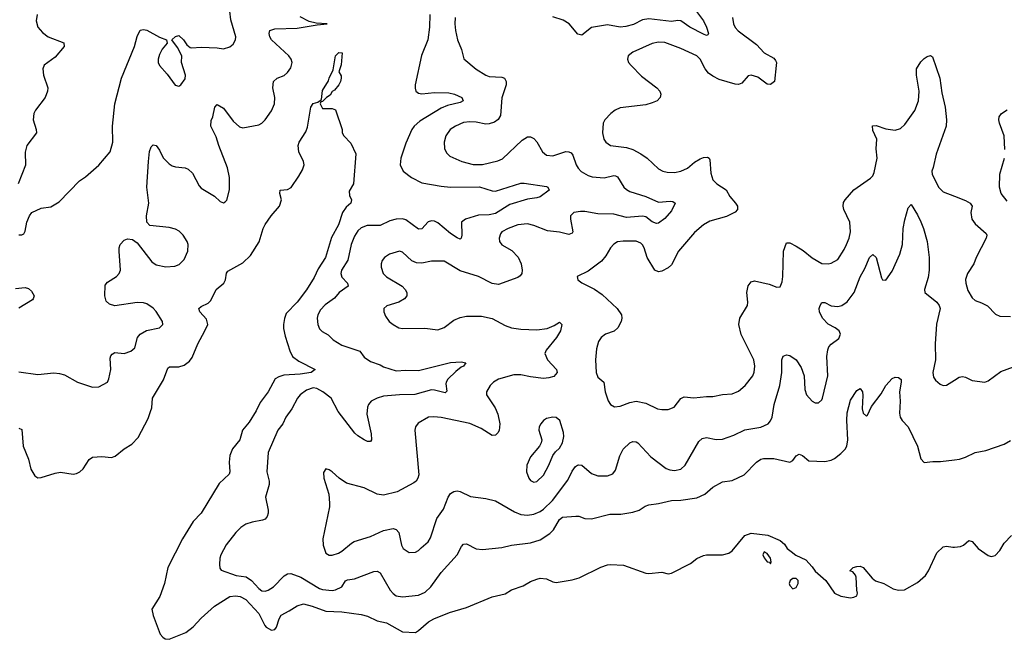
# Model space of a CAD drawing. Header units: inches. Extents: x 1834610 to 2027685, y 642842 to 774116.
# Tile 591 of 632: x 2004156 to 2010312, y 713862 to 717737. Entities that reach past the tile are written whole.
import ezdxf

# ---------------------------------------------------------------- set-up
doc = ezdxf.new("R2010")
doc.units = ezdxf.units.IN
doc.header["$MEASUREMENT"] = 0
doc.layers.add('C0701', color=7, linetype='Continuous')
doc.layers.add('C0711', color=7, linetype='Continuous')

msp = doc.modelspace()

# ---------------------------------------------------------------- linework, layer by layer
at = {"layer": 'C0701', "color": 5}
for points, elevation in [([(2004150, 716391.3), (2004170, 716391.3), (2004182, 716398), (2004190, 716414), (2004201.2, 716470), (2004218, 716510), (2004232.7, 716530), (2004290, 716557.6), (2004350, 716566.4), (2004402.5, 716597.5), (2004530, 716728), (2004566.3, 716753.7), (2004650, 716826.8), (2004720.9, 716910), (2004738, 716970), (2004736.3, 717070), (2004751.3, 717210), (2004793, 717370), (2004873.3, 717570), (2004890, 717631.3), (2004910, 717670.8), (2004930, 717676.3), (2004950, 717670.5), (2005030, 717627.7), (2005074, 717610), (2005078, 717590), (2005047.5, 717552.5), (2005030, 717519.3), (2005021.7, 717490), (2005021.7, 717470), (2005030.4, 717450), (2005076.9, 717396.9), (2005127.2, 717327.2), (2005150, 717322), (2005164, 717330), (2005190, 717366), (2005192.8, 717390), (2005167.6, 717470), (2005169, 717510), (2005142, 717562), (2005106, 717610), (2005130, 717632), (2005150, 717638), (2005181, 717610), (2005199.8, 717579.8), (2005222.4, 717562.4), (2005230, 717561.6), (2005290, 717564.2), (2005390, 717560.9), (2005430, 717555.3), (2005470, 717567), (2005490, 717584.4), (2005505.1, 717610), (2005507.1, 717630), (2005475.9, 717735.9), (2005468.8, 717790)], 260), ([(2008387.1, 717787.1), (2008430, 717728.7), (2008450, 717690.3), (2008463.1, 717650), (2008459, 717641), (2008450, 717636.9), (2008430, 717645.8), (2008345.6, 717690), (2008290, 717729.9), (2008270, 717732), (2008230, 717726.4), (2008090, 717742.2), (2008050, 717735), (2007992.9, 717707.1), (2007946.3, 717693.7), (2007910, 717690.5), (2007830, 717704.2), (2007730, 717688.7), (2007670, 717640.4), (2007661, 717641), (2007645.9, 717645.9), (2007591.3, 717710), (2007554.3, 717734.3), (2007490, 717754.4)], 260), ([(2004264.2, 717770), (2004259.5, 717730), (2004270.3, 717690.3), (2004297.4, 717657.4), (2004333.4, 717630), (2004432.2, 717592.2), (2004433.7, 717570), (2004378.6, 717501.4), (2004308.1, 717451.8), (2004299.5, 717430), (2004304.2, 717390), (2004331.1, 717311.1), (2004330.2, 717289.8), (2004315.6, 717250), (2004254.4, 717170), (2004243.8, 717150), (2004240.4, 717110), (2004259.5, 717050), (2004260.4, 717030), (2004199.6, 716950), (2004189.1, 716909.1), (2004192.6, 716827.4), (2004147, 716710)], 260), ([(2004150, 715534.4), (2004270, 715517.3), (2004368.8, 715528.8), (2004404.9, 715524.9), (2004435.8, 715515.8), (2004518, 715470), (2004610, 715438), (2004650, 715440.5), (2004705.2, 715470), (2004714, 715490), (2004725.6, 715550), (2004720.7, 715619.3), (2004725.1, 715634.9), (2004734.2, 715645.8), (2004750, 715654.8), (2004810, 715648.5), (2004850, 715663), (2004874.7, 715685.3), (2004891.7, 715748.3), (2004909, 715770), (2004947.8, 715792.2), (2005030, 715810.6), (2005051.6, 715830), (2005049.6, 715850), (2005010, 715911.2), (2004990, 715932.6), (2004950, 715959.2), (2004930, 715966.2), (2004890, 715968.5), (2004750, 715947.8), (2004716.9, 715956.9), (2004695.6, 715975.6), (2004688, 716010), (2004690, 716076), (2004705.1, 716094.9), (2004762, 716130), (2004778.7, 716150), (2004786.6, 716170), (2004777.4, 716290), (2004777.4, 716310), (2004784.2, 716330), (2004810, 716357.6), (2004830, 716366.4), (2004861.3, 716361.3), (2004890, 716340.7), (2004982, 716222), (2005010, 716203.6), (2005070, 716191.3), (2005125.1, 716194.9), (2005153.7, 716206.3), (2005183.9, 716236.1), (2005207.7, 716290), (2005208.8, 716330), (2005202, 716350), (2005178.5, 716390), (2005153.5, 716413.5), (2005130, 716425.7), (2005090, 716437.4), (2004970, 716449.6), (2004949.7, 716469.7), (2004949.6, 716509.6), (2004962.4, 716590), (2004950.8, 716690), (2004960.4, 716850), (2004967.9, 716912.1), (2004978.3, 716941.7), (2004990, 716954.4), (2005010, 716950.4), (2005030, 716921.6), (2005053.5, 716873.5), (2005090, 716835.2), (2005110, 716822.3), (2005130, 716816), (2005190, 716810.3), (2005210, 716801.6), (2005236.3, 716776.3), (2005277.2, 716697.2), (2005290, 716683), (2005372.8, 716632.7), (2005410, 716599.1), (2005430, 716590.8), (2005441.5, 716598.5), (2005451.1, 716608.9), (2005467.2, 716672.7), (2005467, 716750), (2005454.6, 716810), (2005400.7, 716950), (2005384.7, 717004.7), (2005351.3, 717070), (2005352.7, 717107.3), (2005362.4, 717130), (2005376, 717190), (2005390, 717206.8), (2005430, 717183.8), (2005490, 717103.1), (2005530, 717066), (2005550, 717060.5), (2005650, 717079.5), (2005670, 717090.4), (2005690, 717110.4), (2005730, 717167), (2005748.7, 717210), (2005750.8, 717250), (2005737.7, 717310), (2005742.9, 717350), (2005766, 717370), (2005810, 717388.4), (2005830, 717405.5), (2005850, 717434.8), (2005859.6, 717470), (2005853.6, 717490), (2005838.4, 717510), (2005730.8, 717610.8), (2005720.4, 717630), (2005716.4, 717650), (2005720.5, 717670), (2005750, 717679.8), (2005890, 717683.5), (2006015.2, 717704.8), (2006078, 717710), (2006010, 717715.5), (2005966.3, 717726.3), (2005910, 717755.4)], 240), ([(2006720.6, 717770), (2006717.6, 717690), (2006707.3, 717610), (2006667.4, 717512.6), (2006628.8, 717328.8), (2006627.5, 717307.5), (2006633.4, 717290), (2006650, 717277.1), (2006670, 717273.7), (2006750, 717282.3), (2006838.9, 717278.9), (2006873.4, 717270), (2006920.4, 717250), (2006928.2, 717230), (2006910, 717218.3), (2006830, 717200.2), (2006790, 717184.1), (2006657.4, 717102.6), (2006621.5, 717070), (2006607.8, 717050), (2006570, 716963.7), (2006538.8, 716870), (2006535.3, 716830), (2006552.7, 716790), (2006605.5, 716750), (2006670, 716716.2), (2006790, 716694.8), (2006850, 716690.1), (2007030, 716691), (2007110, 716665.6), (2007130, 716664.3), (2007290, 716714.2), (2007310, 716714.4), (2007450, 716693.4), (2007458.8, 716690), (2007466, 716670), (2007410, 716629.8), (2007390, 716622.7), (2007330, 716614), (2007219.2, 716580.8), (2007130, 716525.4), (2007090, 716517), (2007025.2, 716514.8), (2006942.4, 716490), (2006919, 716470), (2006919.5, 716390), (2006915.5, 716370), (2006910, 716363.7), (2006890, 716371.5), (2006850, 716400.3), (2006770, 716465.7), (2006750, 716476.2), (2006730, 716478.9), (2006710, 716472.9), (2006670, 716429.8), (2006650, 716427), (2006570, 716485.2), (2006550, 716490.5), (2006510, 716489.9), (2006470, 716478), (2006410, 716450.6), (2006328, 716450), (2006290, 716434.6), (2006270, 716415.6), (2006250, 716383), (2006228, 716330), (2006207.3, 716232.7), (2006168.4, 716170), (2006163.5, 716150), (2006170, 716126.5), (2006206.3, 716090), (2006208.8, 716070), (2006152.6, 716030), (2006124, 715996), (2006065.9, 715954.1), (2006037.2, 715922.8), (2006020.3, 715890), (2006015.3, 715870), (2006019, 715830), (2006030, 715804.4), (2006047.7, 715787.7), (2006085.3, 715765.3), (2006115.6, 715735.6), (2006170, 715700.9), (2006283, 715663), (2006310, 715625.7), (2006350, 715599), (2006410, 715578.8), (2006430, 715566.4), (2006510, 715541.2), (2006570, 715545), (2006650, 715541.8), (2006850, 715593.1), (2006916.4, 715596.4), (2006944.7, 715590), (2006930.7, 715570), (2006915.9, 715564.1), (2006882.6, 715537.4), (2006832.3, 715487.7), (2006822, 715470), (2006821, 715459), (2006825.8, 715414.2), (2006816.3, 715403.7), (2006750, 715420.6), (2006730, 715421.2), (2006627.3, 715392.7), (2006530.4, 715390.4), (2006430, 715381.7), (2006390.8, 715369.2), (2006354, 715350), (2006337.4, 715330), (2006330, 715312.7), (2006325.4, 715270), (2006353.8, 715146.2), (2006354.9, 715110), (2006350, 715099), (2006330, 715099.5), (2006310, 715109.7), (2006270, 715134.6), (2006251.5, 715151.5), (2006146, 715286), (2006102.2, 715370), (2006050.9, 715410), (2006014.3, 715430), (2005990, 715433.5), (2005950, 715419.6), (2005909.6, 715390.4), (2005892.1, 715370), (2005857.7, 715302.3), (2005820.8, 715250), (2005800.3, 715210), (2005770.1, 715169.9), (2005710.2, 715030), (2005701.1, 714910), (2005715.3, 714850), (2005715.3, 714830), (2005691.9, 714750), (2005709.1, 714670), (2005708.9, 714650), (2005702.6, 714630), (2005690, 714613.6), (2005674.1, 714605.9), (2005610, 714594.8), (2005570, 714581.1), (2005539.1, 714560.9), (2005507, 714530), (2005447.5, 714452.5), (2005414, 714390), (2005407.2, 714370), (2005404.4, 714330), (2005406.9, 714306.9), (2005414.9, 714294.9), (2005510, 714261.4), (2005572.4, 714252.4), (2005605.4, 714230), (2005650, 714179.3), (2005670, 714165.5), (2005690, 714162.7), (2005710, 714169.4), (2005742, 714190), (2005810, 714257.8), (2005830, 714271.3), (2005850, 714274), (2005913.4, 714250), (2006030, 714179.8), (2006050, 714173.4), (2006110, 714167.9), (2006130, 714170.2), (2006169.7, 714190), (2006192.2, 714227.7), (2006205.3, 714234.7), (2006250, 714239.7), (2006370, 714286.2), (2006390, 714287.9), (2006410, 714277.4), (2006472.3, 714170), (2006490, 714147.7), (2006510, 714133.8), (2006550, 714128.3), (2006650, 714137.1), (2006690, 714156.9), (2006727.1, 714190), (2006790, 714280.2), (2006890.6, 714389.4), (2006917.7, 714442.3), (2006930, 714456.3), (2006950, 714458.4), (2007010, 714428.5), (2007050, 714423.1), (2007170, 714434.9), (2007230, 714451.3), (2007350, 714464.7), (2007410, 714483.2), (2007470, 714522.8), (2007492.7, 714547.3), (2007530, 714610.2), (2007550, 714624.9), (2007632.8, 714632.8), (2007651.4, 714631.4), (2007690, 714618), (2007730, 714616.1), (2007844.4, 714644.4), (2007914.7, 714645.2), (2007990, 714657), (2008029.2, 714670), (2008065.3, 714694.7), (2008090, 714703.1), (2008150.4, 714710.3), (2008230, 714729.1), (2008290, 714731.1), (2008390, 714745.8), (2008438.4, 714770), (2008490, 714813.7), (2008550, 714846.7), (2008610, 714855.3), (2008684.5, 714890), (2008761.6, 714970), (2008790, 714988.8), (2008806.9, 714993.1), (2008870, 714991.6), (2008970, 714970.4), (2008990, 714979.1), (2009010, 715008.4), (2009030, 715019.5), (2009051, 715011), (2009090, 714977.1), (2009190, 714973.4), (2009230, 714982.3), (2009250, 714991.5), (2009290, 715023.5), (2009315.7, 715050), (2009326.6, 715070), (2009332.7, 715110), (2009326.6, 715230), (2009330, 715278.8), (2009350, 715356.4), (2009390, 715417.1), (2009410, 715430.6), (2009424.4, 715410), (2009427.4, 715387.4), (2009422.7, 715302.7), (2009430, 715276.3), (2009450, 715256.3), (2009457.1, 715262.9), (2009482.4, 715317.6), (2009542.7, 715397.3), (2009570.8, 715450), (2009610, 715492.9), (2009630, 715500.2), (2009650, 715499.5), (2009665.9, 715485.8), (2009667.8, 715470), (2009655.8, 715410), (2009660.9, 715350), (2009656.1, 715276.1), (2009661.6, 715250), (2009673, 715230), (2009710.4, 715190), (2009768.2, 715070), (2009790, 714991.3), (2009810, 714966.8), (2009865.4, 714974.6), (2009912.7, 714972.7), (2010000, 714984.6)], 240), ([(2006878.8, 717750), (2006876.2, 717710), (2006880.2, 717670), (2006894, 717610), (2006917, 717550), (2006932.2, 717492.2), (2007010, 717427.2), (2007070, 717390.3), (2007090, 717382), (2007170, 717377.1), (2007186, 717370), (2007198, 717350), (2007196.4, 717330), (2007170, 717248), (2007162.2, 717137.8), (2007147.8, 717112.2), (2007124.3, 717095.7), (2007090, 717085.1), (2007070, 717083.9), (2007010, 717096.5), (2006970, 717098.9), (2006930, 717093), (2006879.5, 717070), (2006847.4, 717050), (2006820.8, 717010), (2006810.2, 716970), (2006811.4, 716931.4), (2006823.7, 716903.7), (2006844.1, 716884.1), (2006920.5, 716850), (2006990, 716830.2), (2007048.5, 716831.5), (2007145.7, 716854.3), (2007174.4, 716865.6), (2007297.3, 716982.6), (2007330, 717004.4), (2007350, 717004.4), (2007370, 716994), (2007390, 716972.4), (2007423.7, 716910), (2007450.2, 716890.2), (2007490, 716885.5), (2007570, 716913.2), (2007590, 716911.3), (2007603.2, 716903.2), (2007614.4, 716890), (2007634.4, 716830), (2007647.4, 716807.4), (2007666.6, 716786.6), (2007710, 716762.3), (2007734.6, 716754.6), (2007810, 716746.7), (2007870, 716762.8), (2007880, 716760), (2007893.1, 716753.1), (2007933.8, 716690), (2007950, 716673.8), (2007970, 716662.5), (2008070.6, 716630.6), (2008150, 716596.3), (2008222.8, 716602.7), (2008239.9, 716599.9), (2008254.4, 716590), (2008230, 716540.5), (2008190, 716492.6), (2008150, 716465.1), (2008137.1, 716462.9), (2008110, 716472.3), (2008070, 716503.2), (2008050, 716508.4), (2007950, 716499), (2007870, 716520.8), (2007770, 716523.6), (2007690, 716537.2), (2007662.4, 716537.6), (2007620.7, 716530), (2007599.5, 716510), (2007599.2, 716490), (2007614.4, 716410), (2007610, 716400.7), (2007590, 716392.3), (2007530, 716408.2), (2007455.8, 716415.8), (2007370, 716449.7), (2007330, 716459.8), (2007270, 716452.9), (2007210.6, 716430), (2007170.6, 716410), (2007162, 716398), (2007153.4, 716370), (2007156.5, 716350), (2007170, 716328.7), (2007233.4, 716293.4), (2007271.9, 716251.9), (2007290.2, 716210.2), (2007297.6, 716170), (2007294.9, 716150), (2007284.7, 716135.3), (2007270, 716125.3), (2007150, 716081), (2007110, 716086.9), (2007024.5, 716130), (2006910, 716166.8), (2006810, 716226.6), (2006730, 716227.6), (2006670, 716214.4), (2006635.8, 716215.8), (2006607.8, 716227.8), (2006550, 716282.4), (2006530, 716289.7), (2006467.3, 716270), (2006437.1, 716250), (2006422, 716230), (2006414.9, 716210), (2006414.9, 716190), (2006428.8, 716150), (2006450, 716127.7), (2006546.4, 716070), (2006566, 716050), (2006577.1, 716030), (2006576.3, 716010), (2006560.7, 715990), (2006526.8, 715970), (2006451.9, 715948.1), (2006433.4, 715930), (2006432.4, 715910), (2006442.5, 715882.5), (2006466.4, 715850), (2006490, 715830.3), (2006526.8, 715810), (2006550, 715805.3), (2006688.6, 715808.6), (2006770, 715796.5), (2006810, 715811.7), (2006870, 715857.4), (2006910, 715875.2), (2006950, 715882.4), (2007042.9, 715882.9), (2007109, 715869), (2007190, 715823.7), (2007230.2, 715810.2), (2007290, 715802.3), (2007390, 715797.6), (2007454, 715806), (2007496.5, 715823.5), (2007530, 715845.5), (2007545.5, 715830), (2007536.9, 715790), (2007511.3, 715750), (2007447, 715670), (2007439.5, 715650), (2007455.3, 715610), (2007512.4, 715550), (2007515.5, 715530), (2007494.7, 715505.3), (2007463.9, 715496.1), (2007430, 715493.5), (2007350, 715502.5), (2007290, 715514.9), (2007244.9, 715515.1), (2007150, 715488.5), (2007118.4, 715470), (2007097.6, 715450), (2007073.7, 715410), (2007074.9, 715390), (2007129.3, 715310), (2007145.2, 715270), (2007156.9, 715210), (2007152.5, 715167.5), (2007146.1, 715153.9), (2007130, 715138), (2007110, 715137.3), (2007040.6, 715180.6), (2006970, 715211.6), (2006791.4, 715248.5), (2006745.9, 715254.1), (2006711, 715250), (2006647.1, 715212.9), (2006630.6, 715190), (2006626.4, 715170), (2006650.3, 714890), (2006645.3, 714870), (2006634, 714850), (2006620.5, 714839.5), (2006516.3, 714783.7), (2006430, 714762.4), (2006390, 714769.7), (2006310, 714808.4), (2006198.9, 714838.9), (2006152.3, 714870), (2006110, 714909), (2006090, 714922), (2006070, 714928), (2006056, 714904), (2006056.3, 714870), (2006088.4, 714770), (2006093.4, 714713.4), (2006093.1, 714690), (2006051.7, 714490), (2006052.2, 714450), (2006070, 714400.7), (2006090, 714388.4), (2006110, 714388.7), (2006150, 714401.1), (2006170, 714412), (2006230, 714463.7), (2006247.1, 714472.9), (2006350, 714504.2), (2006430, 714542.7), (2006490, 714555.3), (2006508.8, 714548.8), (2006525.5, 714530), (2006542.6, 714450), (2006553.4, 714430), (2006590, 714405.5), (2006630, 714406), (2006650, 714416.4), (2006665.4, 714434.6), (2006710, 714470.4), (2006724.6, 714495.4), (2006763.6, 714616.4), (2006804.6, 714675.4), (2006834.5, 714750), (2006850, 714773.7), (2006870, 714785.7), (2006890, 714790.3), (2006910, 714785.3), (2006973.8, 714753.8), (2007070, 714743.1), (2007130, 714728.4), (2007250, 714658.8), (2007290, 714641.6), (2007330, 714637.5), (2007370, 714643.8), (2007410, 714661.6), (2007430, 714675.7), (2007486.9, 714730), (2007582.1, 714857.9), (2007610, 714913.7), (2007630, 714943.1), (2007642.7, 714950), (2007650, 714953.7), (2007670, 714950.4), (2007730, 714899.6), (2007770, 714884.9), (2007830, 714884.6), (2007863.3, 714896.7), (2007880.3, 714919.7), (2007908.6, 715010), (2007929.7, 715050), (2007969.6, 715090), (2007990, 715098.4), (2008010, 715097.1), (2008020.7, 715090), (2008102.7, 715002.6), (2008198.4, 714930), (2008221.3, 714921.3), (2008250, 714917.5), (2008290, 714926), (2008315.8, 714950), (2008402, 715098), (2008422.4, 715117.6), (2008450, 715122.9), (2008510, 715111.1), (2008550, 715113.4), (2008621.7, 715138.3), (2008690, 715172.7), (2008790, 715189.2), (2008834.5, 715210), (2008850, 715228.9), (2008859.4, 715250), (2008873.6, 715330), (2008908.5, 715450), (2008919.8, 715530), (2008921.7, 715610), (2008930, 715633.1), (2008950, 715640.4), (2008970, 715635.8), (2009010, 715610.4), (2009041.2, 715561.2), (2009060.9, 715510), (2009064.8, 715424.8), (2009074.4, 715390), (2009110, 715350.5), (2009130, 715340.5), (2009150, 715340.7), (2009170, 715358.8), (2009174, 715370), (2009208.1, 715510), (2009202.6, 715630), (2009208.5, 715671.5), (2009215.6, 715690), (2009230, 715708), (2009277.4, 715742.6), (2009288.1, 715770), (2009279.7, 715790), (2009253.3, 715810), (2009210, 715832.9), (2009174.5, 715870), (2009157.2, 715910), (2009154.3, 715930), (2009159.6, 715950), (2009170, 715967.3), (2009190, 715968.2), (2009230, 715946.3), (2009270, 715943.6), (2009296, 715950), (2009330, 715972), (2009373.3, 716030), (2009410, 716128.2), (2009439.3, 716180.7), (2009468.6, 716250), (2009490, 716267.7), (2009510.2, 716250.2), (2009543.2, 716123.2), (2009550, 716110.7), (2009570, 716108), (2009610, 716164.9), (2009659, 716270), (2009674.4, 716330), (2009679.8, 716430), (2009690, 716486), (2009710, 716561), (2009730, 716581), (2009770, 716516.3), (2009790, 716473.4), (2009807.2, 716430), (2009829, 716350), (2009842.3, 716250), (2009842.3, 716170), (2009835.8, 716124.2), (2009812.4, 716050), (2009815.5, 716030), (2009890, 715970.3), (2009904.6, 715950), (2009910.2, 715930.2), (2009887.2, 715832.8), (2009878.4, 715710), (2009882, 715610), (2009865.8, 715530), (2009870, 715501), (2009881.8, 715481.8), (2009910, 715457.1), (2009930, 715448.2), (2009950, 715450.5), (2010000, 715481.9)], 260), ([(2008612.8, 717750), (2008619.1, 717710), (2008628.8, 717688.8), (2008647.2, 717667.2), (2008761.9, 717581.9), (2008810, 717530.2), (2008870, 717496), (2008881.4, 717481.4), (2008886.5, 717470), (2008886, 717450), (2008875.5, 717350), (2008850, 717331), (2008830, 717333.5), (2008770, 717377.1), (2008730, 717390.8), (2008710, 717386.3), (2008670, 717339.7), (2008650, 717332.3), (2008630, 717334), (2008530, 717362.5), (2008490, 717382.8), (2008463.2, 717403.2), (2008441.6, 717430), (2008410, 717489.7), (2008389.7, 717510), (2008290, 717556.8), (2008190, 717593.2), (2008150, 717596.5), (2008110, 717588.2), (2007990, 717534.2), (2007960.4, 717510), (2007955.8, 717490), (2007963.1, 717470), (2007979.5, 717450), (2008043.7, 717383.7), (2008139.1, 717310), (2008157.3, 717290), (2008164.9, 717270), (2008159.1, 717250), (2008140.7, 717230), (2008110, 717215.8), (2008070, 717204.8), (2007910, 717185.1), (2007879.1, 717170), (2007852.7, 717150), (2007814.4, 717110), (2007803.7, 717090), (2007800.3, 717030), (2007808.6, 716990), (2007820.5, 716970), (2007850.4, 716950.4), (2007950, 716936.5), (2007990, 716924.7), (2008038.6, 716898.6), (2008079.5, 716870), (2008150, 716804.2), (2008177.3, 716790), (2008203, 716783), (2008250, 716780.8), (2008290, 716790.2), (2008330, 716808.1), (2008374.8, 716845.2), (2008410, 716866.8), (2008430, 716875.2), (2008456.3, 716876.3), (2008466.4, 716870), (2008470, 716861), (2008477, 716777), (2008490, 716735.5), (2008514.9, 716710), (2008573.5, 716673.5), (2008596.1, 716630), (2008631.4, 716590), (2008642.8, 716570), (2008644.6, 716550), (2008630, 716533), (2008574.6, 716505.4), (2008470, 716477.4), (2008430, 716453.6), (2008374.5, 716405.5), (2008273.7, 716290), (2008230, 716204), (2008210, 716185.1), (2008170, 716163.5), (2008150, 716159.1), (2008127.4, 716170), (2008079, 716250), (2008060.8, 716310), (2008050, 716329.6), (2008039.1, 716339.1), (2008010, 716350.8), (2007927.8, 716352.2), (2007893.5, 716346.5), (2007870, 716332), (2007850.2, 716309.8), (2007820.8, 716259.2), (2007794, 716226), (2007710, 716163.6), (2007642, 716130), (2007644.7, 716110), (2007670.5, 716090.5), (2007750, 716052.4), (2007797.9, 716017.8), (2007890.3, 715930), (2007917.8, 715890), (2007920.8, 715870), (2007917.3, 715850), (2007896, 715810), (2007871.8, 715788.2), (2007819.1, 715770), (2007790.4, 715750), (2007774.9, 715725.1), (2007761.6, 715678.4), (2007756.5, 715610), (2007759.5, 715530), (2007770, 715500.7), (2007807.3, 715470), (2007817, 715410), (2007834, 715354), (2007850.4, 715330.4), (2007875.2, 715315.2), (2007910, 715318.9), (2007970, 715342), (2008010, 715350.3), (2008070, 715339.1), (2008144, 715304), (2008170, 715298.8), (2008210, 715299.1), (2008246.6, 715313.4), (2008290, 715367), (2008310, 715377.3), (2008370, 715371.9), (2008450, 715380.8), (2008490, 715379.5), (2008550, 715393.7), (2008610, 715397.7), (2008650, 715412.9), (2008691.5, 715448.5), (2008739.8, 715510), (2008748.2, 715531.8), (2008751.6, 715570), (2008745.7, 715610), (2008667.2, 715767.2), (2008652.6, 715830), (2008658, 715870), (2008705.2, 715950), (2008707.7, 715970), (2008702.7, 716030), (2008710, 716072.2), (2008730, 716096.9), (2008750, 716103.1), (2008841.8, 716081.8), (2008890, 716063), (2008910, 716066.8), (2008922, 716098), (2008927.1, 716130), (2008930.7, 716289.3), (2008950, 716340.5), (2008970, 716340.4), (2009010, 716321.1), (2009053.8, 716293.8), (2009110, 716247), (2009170, 716212.2), (2009210, 716208.9), (2009230, 716213.1), (2009270, 716237), (2009310, 716298.7), (2009325, 716330), (2009341.8, 716370), (2009350.8, 716410), (2009345.1, 716470), (2009308.6, 716550), (2009304.7, 716570), (2009307.1, 716592.8), (2009316.3, 716610), (2009370, 716672.4), (2009474.7, 716745.2), (2009490, 716760.5), (2009498.8, 716781.2), (2009517.2, 716870), (2009509.8, 716929.8), (2009514.7, 716990), (2009490, 717042.7), (2009487.5, 717072.5), (2009510, 717075.6), (2009570, 717053.2), (2009630, 717046), (2009663.5, 717056.5), (2009690, 717081.6), (2009751.7, 717168.3), (2009775.4, 717230), (2009779.2, 717290), (2009762.6, 717390), (2009763.5, 717430), (2009790, 717473.7), (2009810, 717494.6), (2009830, 717507), (2009850, 717512.4), (2009863.4, 717503.4), (2009908.8, 717370), (2009920.2, 717280.2), (2009942.3, 717190), (2009950.2, 717110.2), (2009949.2, 717070), (2009884.8, 716895.2), (2009867.7, 716812.3), (2009858, 716790), (2009860.5, 716770), (2009901.1, 716690), (2009930, 716661.1), (2010000, 716633.9)], 280), ([(2004150, 715183.1), (2004170, 715173.4), (2004178.5, 715070), (2004210, 714987.3), (2004226.4, 714926.4), (2004250, 714883.8), (2004270, 714872.2), (2004290, 714873.4), (2004378.5, 714901.5), (2004410, 714906.7), (2004490, 714894.7), (2004510, 714897.8), (2004531.5, 714908.5), (2004552.9, 714927.1), (2004590, 714986), (2004610, 715000.3), (2004670, 715005.7), (2004730, 714997.7), (2004753.5, 715006.5), (2004810, 715053.4), (2004857.5, 715082.5), (2004896.5, 715123.5), (2004958.3, 715241.7), (2004974.6, 715285.4), (2004981, 715310), (2004985.4, 715370), (2005055.8, 715484.2), (2005082.6, 715557.4), (2005093.3, 715566.7), (2005150, 715565.7), (2005183.2, 715576.8), (2005217.8, 715602.2), (2005234.9, 715625.1), (2005268.7, 715710), (2005314.3, 715790), (2005331.3, 715830), (2005323.5, 715863.5), (2005282, 715910), (2005276, 715930), (2005290, 715944), (2005335.2, 715964.8), (2005350, 715980.7), (2005383.6, 716050), (2005432.3, 716090), (2005442, 716110), (2005449, 716151), (2005456.4, 716163.6), (2005550, 716216.4), (2005598.3, 716261.7), (2005653.5, 716346.5), (2005677.7, 716430), (2005690, 716454.9), (2005727.1, 716510), (2005779.8, 716570), (2005792.6, 716610), (2005781.6, 716650), (2005784, 716670), (2005830, 716675.8), (2005853.6, 716686.4), (2005902, 716758), (2005923.1, 716796.9), (2005933.6, 716830), (2005929.7, 716850), (2005900.9, 716910), (2005896.3, 716950), (2005903.6, 716970), (2005944.9, 717035.1), (2005954.5, 717065.5), (2005976, 717190), (2005990, 717212.7), (2006019, 717221), (2006042, 717238), (2006050, 717294), (2006086, 717354), (2006090, 717371.3), (2006116.6, 717423.4), (2006130, 717511.3), (2006151.2, 717531.1), (2006172, 717530), (2006165.4, 717454.6), (2006152, 717410), (2006164.7, 717384.7), (2006166, 717370), (2006160.7, 717350), (2006150.4, 717329.6), (2006123.6, 717296.4), (2006110, 717288), (2006096, 717264), (2006074, 717250), (2006050, 717226), (2006038, 717222), (2006034, 717210), (2006050, 717182), (2006110, 717182), (2006130, 717174), (2006171.3, 717050), (2006172, 717030), (2006182, 717010), (2006225.4, 716965.4), (2006256.9, 716896.9), (2006242.8, 716710), (2006215.3, 716664.7), (2006218, 716638), (2006231, 716610), (2006226, 716590), (2006196.4, 716563.6), (2006174.4, 716530), (2006150, 716454), (2006105.7, 716374.3), (2006068.7, 716250), (2006021, 716179), (2005996.6, 716123.4), (2005950, 716046.9), (2005890, 715969.7), (2005821.5, 715898.5), (2005811.4, 715868.6), (2005805.7, 715830), (2005806.1, 715806.1), (2005816.5, 715756.5), (2005845.7, 715665.7), (2005862, 715630), (2005901.1, 715601.1), (2006002.8, 715550), (2005978, 715530), (2005910, 715519.8), (2005807.1, 715512.9), (2005775.8, 715504.2), (2005753, 715490), (2005710.2, 715410), (2005658.3, 715341.7), (2005633.4, 715290), (2005590, 715218.9), (2005548.8, 715170), (2005532.3, 715110), (2005486.8, 715053.2), (2005469.1, 715010.9), (2005464.6, 714970), (2005470.4, 714910), (2005464.9, 714895.1), (2005404, 714836), (2005290.3, 714650), (2005241.1, 714598.9), (2005174, 714490), (2005083, 714310), (2005060.4, 714210), (2005033, 714130), (2004982.8, 714050), (2004990.6, 714010), (2005034.7, 713894.7), (2005050, 713874.9), (2005065.1, 713865.1), (2005090, 713861.7), (2005195.5, 713904.4), (2005239.9, 713940.1), (2005290, 713994.7), (2005373, 714070), (2005470, 714128.9), (2005505.8, 714134.2), (2005533.4, 714130), (2005570, 714111.1), (2005650, 714022.6), (2005687.9, 713947.8), (2005697.4, 713937.4), (2005730, 713918.3), (2005750, 713923.8), (2005762, 713938), (2005777.2, 713990), (2005790, 714013.1), (2005841.1, 714038.9), (2005890, 714071.6), (2005930, 714084), (2005984, 714070), (2006070, 714037.2), (2006170, 714033), (2006290, 714017.6), (2006330, 714006), (2006390, 713976.4), (2006450, 713964.2), (2006550, 713908.7), (2006630, 713905.3), (2006650, 713916.4), (2006712.3, 713970), (2006746, 713990), (2006844, 714030), (2006950, 714060.4), (2007110, 714128.2), (2007190, 714145.5), (2007230, 714170.4), (2007302.8, 714197.2), (2007350, 714223.1), (2007390, 714238.7), (2007410, 714243.7), (2007450, 714240.4), (2007490, 714222), (2007510, 714218), (2007610, 714233), (2007653.1, 714246.9), (2007790, 714312.4), (2007830, 714328), (2007850, 714330.5), (2007930, 714324.9), (2008070, 714276.3), (2008090, 714274), (2008170, 714280.7), (2008210, 714271), (2008230, 714276), (2008350, 714334.8), (2008390, 714366.8), (2008430, 714386.8), (2008450, 714390.8), (2008549.1, 714390.9), (2008590, 714401), (2008610, 714416), (2008689.7, 714510.3), (2008730, 714524.9), (2008832.5, 714512.5), (2008910, 714478.8), (2008936.7, 714456.7), (2008954.8, 714430), (2008978.8, 714410), (2009008.7, 714388.7), (2009070, 714358), (2009110, 714316), (2009128.4, 714288.4), (2009196, 714230), (2009250, 714151.3), (2009290, 714131), (2009350, 714122), (2009370, 714124.7), (2009390, 714134), (2009394, 714150), (2009389, 714169), (2009386, 714250), (2009382, 714262), (2009364, 714284), (2009346, 714290), (2009366, 714310), (2009390, 714318), (2009410, 714318.8), (2009430, 714310.6), (2009484.6, 714244.6), (2009507.3, 714227.3), (2009558.8, 714210), (2009617.4, 714177.4), (2009650, 714168.5), (2009688.1, 714171.8), (2009770, 714217.1), (2009818.6, 714261.4), (2009838, 714290), (2009890, 714402.8), (2009930, 714439.1), (2009950, 714443.8), (2009990, 714437), (2010000, 714438.2)], 220), ([(2004130, 716055.6), (2004190, 716061.5), (2004210, 716056), (2004230, 716039.7), (2004246.9, 716010), (2004241.1, 715990), (2004235.1, 715984.9), (2004150, 715933.5)], 240)]:
    msp.add_lwpolyline(points, dxfattribs=dict(at, elevation=elevation))
for points, elevation in [([(2007490, 715251.3), (2007450, 715241.6), (2007430.3, 715229.7), (2007414.9, 715210), (2007404.4, 715190), (2007402.4, 715170), (2007420.5, 715110), (2007415.5, 715090), (2007405.5, 715070), (2007350, 715002.7), (2007326.7, 714950), (2007324.6, 714910), (2007339.5, 714870), (2007350, 714855.5), (2007370, 714843.8), (2007390, 714848.4), (2007430, 714888.2), (2007463.1, 714950), (2007488.7, 715011.3), (2007505.4, 715034.6), (2007530, 715057.6), (2007549.7, 715090), (2007556.9, 715130), (2007554.9, 715154.9), (2007531.8, 715230), (2007510, 715249.5)], 280), ([(2008810, 714408.7), (2008802, 714390), (2008810, 714371.3), (2008830, 714346), (2008843.6, 714343.6), (2008850, 714334), (2008853.2, 714346.8), (2008849, 714370), (2008830, 714399.3)], 220), ([(2009010, 714242.9), (2008990, 714241.6), (2008973.4, 714230), (2008966, 714210), (2008970, 714198), (2008990, 714178), (2009010, 714184.9), (2009023.6, 714210), (2009022.9, 714230)], 220)]:
    msp.add_lwpolyline(points, close=True, dxfattribs=dict(at, elevation=elevation))
at = {"layer": 'C0711', "color": 5}
for points, elevation in [([(2010315.2, 716924.8), (2010311.1, 717010), (2010281.5, 717090), (2010277.1, 717110), (2010279.3, 717130), (2010294.3, 717150), (2010330, 717172.3)], 280), ([(2010330, 716602), (2010291.3, 716650), (2010282.2, 716690), (2010284.2, 716770), (2010313.3, 716870)], 280), ([(2010000, 716633.9), (2010070, 716606.7), (2010099.1, 716590), (2010110.4, 716570), (2010102.6, 716530), (2010109.1, 716489.1), (2010130, 716460.5), (2010199, 716399), (2010203, 716390), (2010199.3, 716370), (2010136.4, 716250), (2010120.4, 716210), (2010082, 716150), (2010069.1, 716110.9), (2010070.3, 716090), (2010084, 716044.1), (2010110, 715997.3), (2010130, 715980.7), (2010170, 715966.8), (2010206.6, 715946.6), (2010255.8, 715895.8), (2010283.1, 715883.1), (2010350, 715879.5)], 280), ([(2010000, 715481.9), (2010030, 715500.7), (2010050, 715504.9), (2010070, 715500.7), (2010110, 715480.7), (2010190, 715470.6), (2010210, 715478.4), (2010290, 715536.5), (2010370, 715565.2)], 260), ([(2010000, 714984.6), (2010031.2, 714988.8), (2010070, 715001.6), (2010130, 715030.4), (2010196.6, 715043.4), (2010310, 715083), (2010350, 715104.9)], 240), ([(2010000, 714438.2), (2010037.2, 714442.7), (2010057.2, 714450), (2010090, 714478.8), (2010110, 714474), (2010149.1, 714429.1), (2010210, 714385.3), (2010230, 714378.9), (2010254.8, 714385.2), (2010283.1, 714416.9), (2010310, 714462.4), (2010356.2, 714510)], 220)]:
    msp.add_lwpolyline(points, dxfattribs=dict(at, elevation=elevation))

doc.saveas('drawing.dxf')
